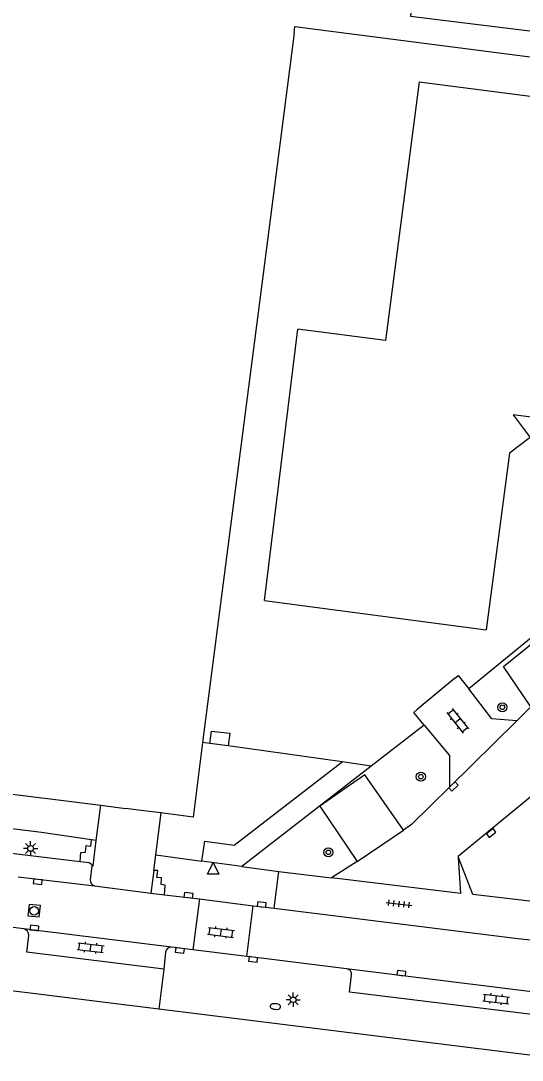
# Model space of a CAD drawing. Extents: x 131000 to 133014, y 396499 to 399001.
# Drawn here: x 132242.9 to 132286.9, y 397076.6 to 397167.9 of the extents above; entities that cross this region are included whole.
import ezdxf

# ---------------------------------------------------------------- set-up
doc = ezdxf.new("R2010")
doc.units = 0
for name, color, linetype in [('gg-afsc-erfafscheiding', 7, 'Continuous'), ('gg-afsc-hekwerk', 7, 'Continuous'), ('gg-bbg-bijgebouw', 7, 'Continuous'), ('gg-bbg-gedigitaliseerde bebouwing', 7, 'Continuous'), ('gg-bbg-hoofdgebouw', 7, 'Continuous'), ('gg-knt-verharding', 7, 'Continuous'), ('gg-knt-verharding nz', 7, 'Continuous'), ('gt-grn-groengrens', 7, 'Continuous'), ('gt-grn-weggrens', 7, 'Continuous'), ('gt-symb-boom', 7, 'Continuous'), ('gt-symb-brandkraan', 7, 'Continuous'), ('gt-symb-klinker verharding', 7, 'Continuous'), ('gt-symb-kolk', 7, 'Continuous'), ('gt-symb-lichtmast', 7, 'Continuous'), ('gt-symb-rioolschacht', 7, 'Continuous'), ('gt-symb-tegel verharding', 7, 'Continuous'), ('gt-symb-waterafsluiter', 7, 'Continuous')]:
    doc.layers.add(name, color=color, linetype=linetype)

# ---------------------------------------------------------------- blocks, each defined once
blk = doc.blocks.new('gt0-BOOM')
at = {"layer": 'gt-symb-boom'}
for radius in [0.4, 0.2]:
    blk.add_circle((0, 0), radius, dxfattribs=at)
blk = doc.blocks.new('gt0-KOLK')
at = {"layer": 'gt-symb-kolk'}
blk.add_lwpolyline([(0, 0), (0.375, 0), (0.375, 0.4), (-0.375, 0.4), (-0.375, 0), (0, 0)], dxfattribs=at)
blk = doc.blocks.new('gt0-KL1')
at = {"layer": 'gt-symb-klinker verharding'}
for p, q in [((-1.15, 0.3), (1.15, 0.3)), ((-1, -0.3), (-1, 0.3)), ((-0.5, 0.3), (-0.5, 0.45)), ((0, -0.3), (0, 0.3)), ((0.5, 0.3), (0.5, 0.45)), ((1, -0.3), (1, 0.3)), ((-1.15, -0.3), (1.15, -0.3)), ((-0.5, -0.45), (-0.5, -0.3)), ((0.5, -0.45), (0.5, -0.3))]:
    blk.add_line(p, q, dxfattribs=at)
blk = doc.blocks.new('gt0-WAFSL')
at = {"layer": 'gt-symb-waterafsluiter'}
for p, q in [((-0.5, -0.333), (0, 0.667)), ((0, 0.667), (0.5, -0.333)), ((0.5, -0.333), (-0.5, -0.333))]:
    blk.add_line(p, q, dxfattribs=at)
blk = doc.blocks.new('gt0-LMAST')
at = {"layer": 'gt-symb-lichtmast'}
for p, q in [((-0.182, 0.173), (-0.447, 0.438)), ((-0.005, 0.246), (-0.005, 0.621)), ((0.172, 0.173), (0.437, 0.438)), ((-0.255, -0.004), (-0.63, -0.004)), ((-0.182, -0.181), (-0.447, -0.446)), ((-0.005, -0.254), (-0.005, -0.629)), ((0.437, -0.446), (0.172, -0.181)), ((0.245, -0.004), (0.62, -0.004))]:
    blk.add_line(p, q, dxfattribs=at)
blk.add_circle((-0.005, -0.004), 0.25, dxfattribs=at)
blk = doc.blocks.new('gt0-RS')
at = {"layer": 'gt-symb-rioolschacht'}
blk.add_lwpolyline([(-0.5, -0.5), (0.5, -0.5), (0.5, 0.5), (-0.5, 0.5)], close=True, dxfattribs=at)
blk.add_circle((0, 0), 0.375, dxfattribs=at)
blk = doc.blocks.new('gt0-BR')
at = {"layer": 'gt-symb-brandkraan'}
for centre, radius, start, end in [((-0.244, 0), 0.206, 107.56694, 252.43307), ((0.599, -2.664), 3, 106.89205, 107.56694), ((0, -0.691), 0.938, 73.10799, 106.89205), ((-0.599, -2.664), 3, 72.43309, 73.10799), ((0.244, 0), 0.206, 287.56695, 72.43309), ((0.599, 2.664), 3, 252.43307, 253.10797), ((0, 0.691), 0.938, 253.10797, 286.89206), ((-0.599, 2.664), 3, 286.89206, 287.56695)]:
    blk.add_arc(centre, radius, start, end, dxfattribs=at)
blk = doc.blocks.new('gt0-TEG1')
at = {"layer": 'gt-symb-tegel verharding'}
for p, q in [((-1.125, 0), (1.125, 0)), ((-0.9, -0.25), (-0.9, 0.25)), ((-0.45, -0.25), (-0.45, 0.25)), ((0, -0.25), (0, 0.25)), ((0.45, -0.25), (0.45, 0.25)), ((0.9, -0.25), (0.9, 0.25))]:
    blk.add_line(p, q, dxfattribs=at)

msp = doc.modelspace()

# ---------------------------------------------------------------- linework, layer by layer
at = {"layer": 'gg-afsc-erfafscheiding'}
msp.add_lwpolyline([(132283.246, 397218.454), (132277.126, 397168.276), (132313.748, 397163.784), (132319.593, 397211.985)], dxfattribs=at)
at = {"layer": 'gg-afsc-hekwerk'}
for p, q in [((132266.906, 397166.798), (132264.068, 397144.771)), ((132264.068, 397144.771), (132258.88, 397104.511)), ((132280.975, 397110.135), (132277.719, 397107.434)), ((132249.94, 397099.015), (132252.122, 397098.743)), ((132253.714, 397098.538), (132252.122, 397098.743)), ((132255.239, 397098.342), (132253.714, 397098.538)), ((132255.406, 397098.32), (132255.239, 397098.342)), ((132255.033, 397081.122), (132158.746, 397093.105)), ((132291.099, 397076.633), (132255.033, 397081.122))]:
    msp.add_line(p, q, dxfattribs=at)
for points in [[(132266.906, 397166.798), (132266.982, 397167.391), (132322.343, 397160.235)], [(132173.573, 397108.49), (132178.136, 397107.975), (132249.94, 397099.015)], [(132258.88, 397104.511), (132258.039, 397097.981), (132255.406, 397098.32)]]:
    msp.add_lwpolyline(points, dxfattribs=at)
at = {"layer": 'gg-bbg-bijgebouw'}
msp.add_line((132261.13, 397104.24), (132259.501, 397104.434), dxfattribs=at)
msp.add_lwpolyline([(132259.501, 397104.434), (132259.652, 397105.534), (132261.261, 397105.342), (132261.13, 397104.24)], dxfattribs=at)
at = {"layer": 'gg-bbg-gedigitaliseerde bebouwing'}
msp.add_line((132264.32, 397116.99), (132267.244, 397140.802), dxfattribs=at)
msp.add_lwpolyline([(132277.87, 397162.533), (132274.917, 397139.809), (132267.244, 397140.802)], dxfattribs=at)
at = {"layer": 'gg-bbg-hoofdgebouw'}
for p, q in [((132277.87, 397162.533), (132321.902, 397156.83)), ((132264.32, 397116.99), (132283.76, 397114.43))]:
    msp.add_line(p, q, dxfattribs=at)
msp.add_lwpolyline([(132307.24, 397130.55), (132286.136, 397133.283), (132287.631, 397131.287), (132285.8, 397129.929), (132283.76, 397114.43)], dxfattribs=at)
at = {"layer": 'gg-knt-verharding'}
for p, q in [((132286.455, 397106.428), (132287.687, 397107.644)), ((132280.536, 397100.597), (132286.455, 397106.428)), ((132206.902, 397099.174), (132248.125, 397094.07)), ((132249.555, 397095.928), (132249.94, 397099.015)), ((132254.766, 397094.667), (132255.239, 397098.342)), ((132272.427, 397094.069), (132276.508, 397096.835)), ((132249.555, 397095.928), (132249.124, 397095.982)), ((132254.588, 397093.283), (132254.766, 397094.666)), ((132254.766, 397094.666), (132254.766, 397094.667)), ((132249.174, 397093.683), (132249.024, 397092.481)), ((132272.427, 397094.069), (132270.191, 397092.649)), ((132281.527, 397091.272), (132281.344, 397094.428)), ((132254.588, 397093.283), (132254.332, 397091.312)), ((132265.148, 397089.981), (132265.583, 397093.209)), ((132265.583, 397093.209), (132270.191, 397092.649)), ((132249.387, 397091.954), (132254.332, 397091.312)), ((132281.527, 397091.272), (132270.191, 397092.649)), ((132254.332, 397091.312), (132255.535, 397091.166)), ((132255.535, 397091.166), (132258.622, 397090.794)), ((132258.622, 397090.794), (132258.037, 397086.321)), ((132258.622, 397090.794), (132263.322, 397090.19)), ((132262.749, 397085.732), (132263.322, 397090.19)), ((132263.322, 397090.19), (132265.148, 397089.981)), ((132243.183, 397088.169), (132237.815, 397088.823)), ((132258.037, 397086.321), (132256.16, 397086.562)), ((132255.633, 397086.105), (132255.465, 397084.625)), ((132262.749, 397085.732), (132258.037, 397086.321))]:
    msp.add_line(p, q, dxfattribs=at)
for points in [[(132287.687, 397107.644), (132285.274, 397111.194), (132291.826, 397116.504), (132294.589, 397112.544)], [(132280.975, 397110.135), (132281.291, 397110.397), (132282.228, 397109.25)], [(132286.455, 397106.428), (132284.264, 397106.597), (132282.228, 397109.25)], [(132278.325, 397106.057), (132277.401, 397107.17), (132277.719, 397107.434)], [(132278.325, 397106.057), (132280.551, 397103.381), (132280.536, 397100.597)], [(132276.508, 397096.835), (132273.109, 397101.689), (132269.177, 397098.927), (132272.427, 397094.069)], [(132280.536, 397100.597), (132277.222, 397097.321), (132276.508, 397096.835)], [(132281.344, 397094.428), (132281.336, 397094.573), (132287.727, 397099.839)], [(132248.125, 397094.07), (132248.188, 397094.872), (132248.598, 397094.894), (132248.673, 397095.472), (132249.06, 397095.43), (132249.124, 397095.982)], [(132249.174, 397093.683), (132249.275, 397093.689), (132249.555, 397095.928)], [(132248.125, 397094.07), (132248.932, 397093.998), (132249.136, 397093.855), (132249.174, 397093.754), (132249.174, 397093.683)], [(132290.543, 397092.714), (132287.827, 397090.552), (132282.591, 397091.192), (132281.344, 397094.428)], [(132255.535, 397091.166), (132255.608, 397092.002), (132255.234, 397092.055), (132255.277, 397092.646), (132254.879, 397092.669), (132254.955, 397093.283), (132254.588, 397093.283)], [(132265.148, 397089.981), (132286.525, 397087.323), (132288.483, 397087.099), (132293.478, 397086.478)], [(132255.465, 397084.625), (132243.448, 397086.108), (132243.632, 397087.579)], [(132271.511, 397084.668), (132263.331, 397085.678), (132262.749, 397085.732)], [(132311.151, 397079.247), (132310.972, 397077.795), (132271.78, 397082.608), (132271.946, 397084.102)]]:
    msp.add_lwpolyline(points, dxfattribs=at)
for centre, radius, start, end in [((132249.489, 397092.413), 0.47, 171.63376, 257.48474), ((132243.069, 397087.617), 0.564, 356.16533, 78.37817), ((132256.129, 397086.065), 0.498, 86.43311, 175.42876), ((132271.439, 397084.163), 0.51, 353.15157, 81.93668)]:
    msp.add_arc(centre, radius, start, end, dxfattribs=at)
at = {"layer": 'gg-knt-verharding nz'}
msp.add_line((132242.698, 397092.728), (132249.387, 397091.954), dxfattribs=at)
for points in [[(132256.16, 397086.562), (132244.097, 397088.04), (132243.183, 397088.169)], [(132311.72, 397079.676), (132301.433, 397080.937), (132271.511, 397084.668)]]:
    msp.add_lwpolyline(points, dxfattribs=at)
at = {"layer": 'gt-grn-groengrens'}
for p, q in [((132293.9, 397118.797), (132282.228, 397109.25)), ((132278.325, 397106.057), (132273.681, 397102.46)), ((132259.501, 397104.434), (132258.88, 397104.511)), ((132271.112, 397102.824), (132261.13, 397104.24)), ((132273.681, 397102.46), (132271.112, 397102.824)), ((132273.681, 397102.46), (132262.309, 397093.65)), ((132249.124, 397095.982), (132244.732, 397096.634)), ((132254.766, 397094.667), (132258.82, 397094.12)), ((132262.309, 397093.65), (132258.82, 397094.12)), ((132262.309, 397093.65), (132265.583, 397093.209))]:
    msp.add_line(p, q, dxfattribs=at)
for points in [[(132244.732, 397096.634), (132177.795, 397104.915), (132177.8, 397104.952), (132173.266, 397105.508)], [(132258.82, 397094.12), (132259.073, 397095.852), (132261.662, 397095.503), (132271.112, 397102.824)]]:
    msp.add_lwpolyline(points, dxfattribs=at)
at = {"layer": 'gt-grn-weggrens'}
msp.add_line((132255.465, 397084.625), (132255.033, 397081.122), dxfattribs=at)

# ---------------------------------------------------------------- block references
at = {"layer": 'gt-symb-boom'}
for p in [(132285.173, 397107.619), (132278.027, 397101.53), (132269.915, 397094.881)]:
    msp.add_blockref('gt0-BOOM', p, dxfattribs=at)
at = {"layer": 'gt-symb-brandkraan', "rotation": 174.72259391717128}
msp.add_blockref('gt0-BR', (132265.266, 397081.346), dxfattribs=at)
at = {"layer": 'gt-symb-klinker verharding'}
for p, rotation in [((132281.253, 397106.433), -51.53705293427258), ((132260.499, 397087.854), -6.776782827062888), ((132249.058, 397086.518), -6.776782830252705), ((132284.634, 397082.008), -6.776782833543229)]:
    msp.add_blockref('gt0-KL1', p, dxfattribs=dict(at, rotation=rotation))
at = {"layer": 'gt-symb-kolk'}
for p, rotation in [((132280.754, 397100.802), -136.67797359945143), ((132284.327, 397096.424), 39.321640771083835), ((132244.445, 397092.509), 172.87498364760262), ((132257.617, 397090.905), -7.068140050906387), ((132264.045, 397090.105), -6.662963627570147), ((132244.097, 397088.04), -7.004259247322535), ((132256.91, 397086.471), 172.41293092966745), ((132263.331, 397085.678), 172.9318599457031), ((132276.3, 397084.077), -7.125016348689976)]:
    msp.add_blockref('gt0-KOLK', p, dxfattribs=dict(at, rotation=rotation))
at = {"layer": 'gt-symb-lichtmast'}
for p in [(132243.792, 397095.229), (132266.828, 397081.949)]:
    msp.add_blockref('gt0-LMAST', p, dxfattribs=at)
at = {"layer": 'gt-symb-rioolschacht', "rotation": 174.37493990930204}
msp.add_blockref('gt0-RS', (132244.106, 397089.753), dxfattribs=at)
at = {"layer": 'gt-symb-tegel verharding', "rotation": -6.776782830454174}
msp.add_blockref('gt0-TEG1', (132276.116, 397090.359), dxfattribs=at)
at = {"layer": 'gt-symb-waterafsluiter'}
msp.add_blockref('gt0-WAFSL', (132259.808, 397093.309), dxfattribs=at)

doc.saveas('drawing.dxf')
